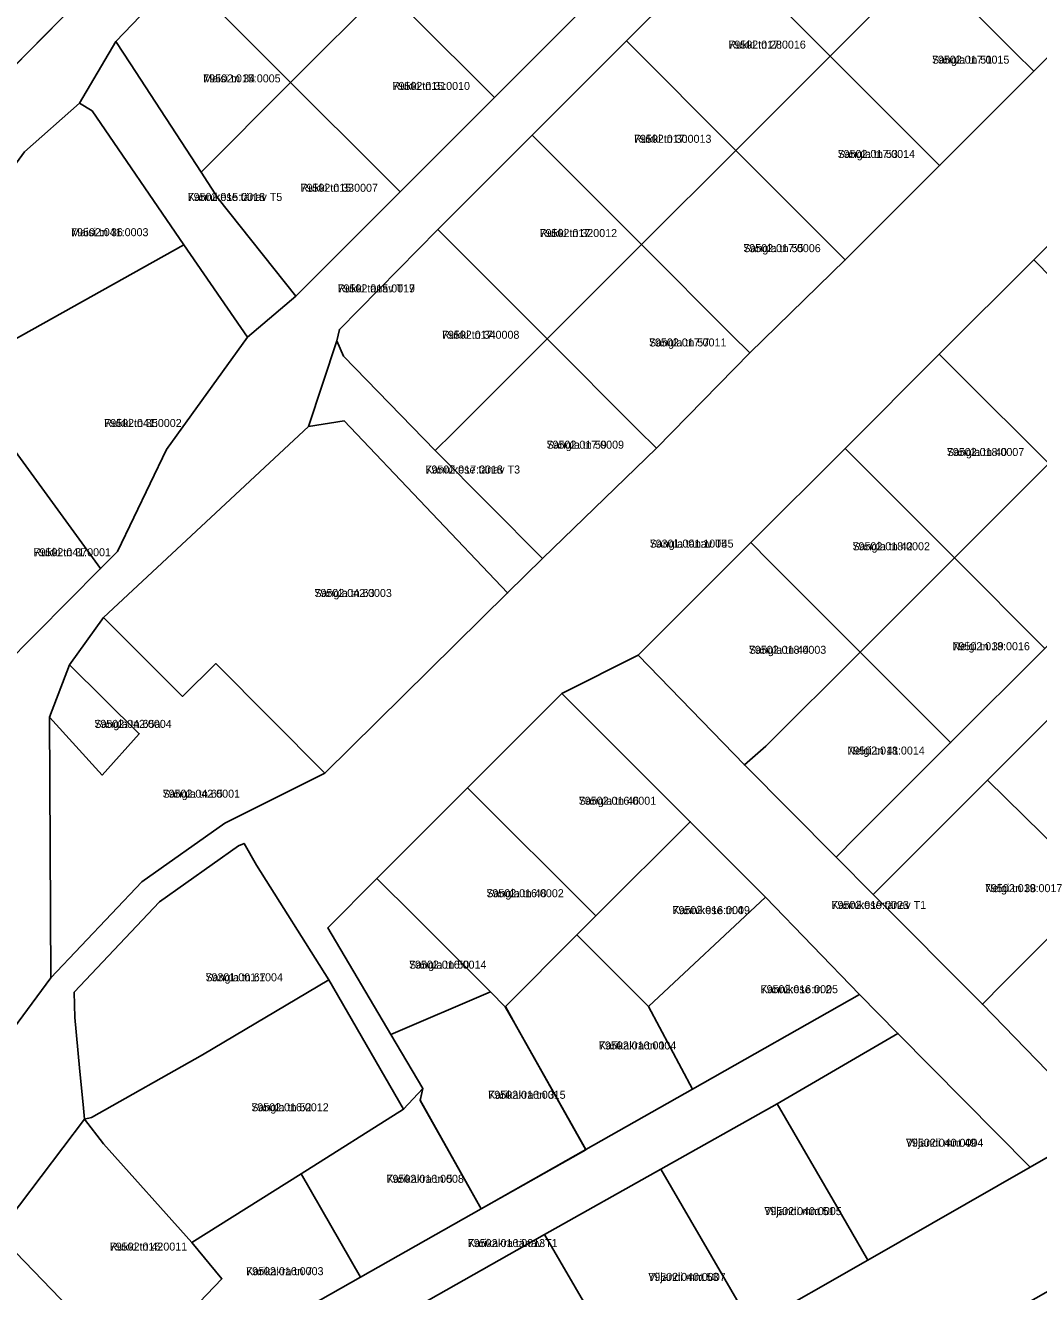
# Model space of a CAD drawing. Extents: x 643847 to 663718, y 6468443 to 6482775.
# Drawn here: x 656994 to 657183.9, y 6472977.1 to 6473214.5 of the extents above; entities that cross this region are included whole.
import ezdxf

# ---------------------------------------------------------------- set-up
doc = ezdxf.new("R2010")
doc.units = 0
for name, color, linetype in [('L_AADRESS', 7, 'Continuous'), ('PIIR', 7, 'Continuous'), ('TUNNUS', 7, 'Continuous')]:
    doc.layers.add(name, color=color, linetype=linetype)

msp = doc.modelspace()

# ---------------------------------------------------------------- linework, layer by layer
at = {"layer": 'PIIR'}
for points in [[(656957.44, 6473254.72), (656961.11, 6473251.32), (656978.69, 6473234.94), (657001.91, 6473216.92), (656990.42, 6473205.37), (656988.59, 6473210.49), (656970.32, 6473229.01), (656949.48, 6473248.41)], [(657142.06, 6473246.94), (657145.6, 6473243.41), (657162.55, 6473226.44), (657144.86, 6473208.76), (657127.9, 6473225.73), (657124.37, 6473229.27)], [(657183.02, 6473205.92), (657179.49, 6473209.45), (657162.55, 6473226.44), (657180.22, 6473244.11), (657197.17, 6473227.13), (657200.7, 6473223.59)], [(657040.97, 6473242.08), (657044.44, 6473238.48), (657061.41, 6473221.51), (657043.73, 6473203.84), (657026.77, 6473220.81), (657023.24, 6473224.34)], [(657081.94, 6473201.01), (657078.39, 6473204.55), (657061.41, 6473221.51), (657079.09, 6473239.19), (657099.61, 6473218.69)], [(657124.37, 6473229.27), (657127.9, 6473225.73), (657144.86, 6473208.76), (657127.17, 6473191.09), (657106.7, 6473211.6)], [(657165.35, 6473188.24), (657144.86, 6473208.76), (657162.55, 6473226.44), (657179.49, 6473209.45), (657183.02, 6473205.92)], [(657023.24, 6473224.34), (657026.77, 6473220.81), (657043.73, 6473203.84), (657026.93, 6473187.02), (657013.7, 6473207.33), (657010.97, 6473211.52)], [(657064.25, 6473183.33), (657060.71, 6473186.87), (657043.73, 6473203.84), (657061.41, 6473221.51), (657078.39, 6473204.55), (657081.94, 6473201.01)], [(657044.69, 6473163.77), (657035.63, 6473156.06), (657023.72, 6473173.4), (657006.53, 6473198.48), (657004.17, 6473199.94), (657010.97, 6473211.52), (657013.7, 6473207.33), (657026.93, 6473187.02), (657030.17, 6473182.05)], [(657106.7, 6473211.6), (657127.17, 6473191.09), (657109.49, 6473173.42), (657089.01, 6473193.93)], [(657147.67, 6473170.56), (657144.13, 6473174.12), (657127.17, 6473191.09), (657144.86, 6473208.76), (657165.35, 6473188.24)], [(657273.51, 6473186.08), (657294.7, 6473207.26), (657301.62, 6473200.37), (657280.66, 6473179.28), (657262.87, 6473161.56), (657245.21, 6473143.8), (657227.52, 6473126.13), (657209.84, 6473108.46), (657192.18, 6473090.82), (657174.37, 6473073.01), (657152.92, 6473051.58), (657145.95, 6473058.6), (657149.74, 6473062.38), (657167.41, 6473080.06), (657185.1, 6473097.73), (657202.79, 6473115.4), (657220.46, 6473133.08), (657238.15, 6473150.75), (657255.83, 6473168.42)], [(657044.69, 6473163.77), (657030.17, 6473182.05), (657026.93, 6473187.02), (657043.73, 6473203.84), (657060.71, 6473186.87), (657064.25, 6473183.33)], [(656983.43, 6473176.59), (656993.84, 6473190.81), (657004.17, 6473199.94), (657006.53, 6473198.48), (657023.72, 6473173.4), (656981.97, 6473150.06), (656974.85, 6473161.18)], [(657089.01, 6473193.93), (657109.49, 6473173.42), (657091.8, 6473155.74), (657071.32, 6473176.26)], [(657129.8, 6473153.15), (657126.44, 6473156.44), (657109.49, 6473173.42), (657127.17, 6473191.09), (657144.13, 6473174.12), (657147.67, 6473170.56)], [(657200.58, 6473188.22), (657204.12, 6473184.7), (657221.19, 6473167.72), (657203.5, 6473150.05), (657186.53, 6473167.03), (657183, 6473170.56)], [(657071.32, 6473176.26), (657091.8, 6473155.74), (657074.11, 6473138.07), (657070.84, 6473134.8), (657053.63, 6473152.51), (657052.41, 6473155.41), (657052.86, 6473157.52)], [(657035.63, 6473156.06), (657020.48, 6473134.98), (657011.27, 6473115.88), (657008.1, 6473112.69), (656989.58, 6473138.16), (656981.97, 6473150.06), (657023.72, 6473173.4)], [(657112.29, 6473135.23), (657108.76, 6473138.77), (657091.8, 6473155.74), (657109.49, 6473173.42), (657126.44, 6473156.44), (657129.8, 6473153.15)], [(657183, 6473170.56), (657186.53, 6473167.03), (657203.5, 6473150.05), (657185.82, 6473132.38), (657168.85, 6473149.35), (657165.31, 6473152.89)], [(657090.92, 6473114.58), (657084.39, 6473108.13), (657053.77, 6473140.36), (657047.08, 6473139.31), (657052.41, 6473155.41), (657053.63, 6473152.51), (657070.84, 6473134.8)], [(657090.92, 6473114.58), (657070.84, 6473134.8), (657074.11, 6473138.07), (657091.8, 6473155.74), (657108.76, 6473138.77), (657112.29, 6473135.23)], [(657147.64, 6473135.22), (657165.31, 6473152.89), (657168.85, 6473149.35), (657185.82, 6473132.38), (657168.13, 6473114.71), (657151.17, 6473131.68)], [(656983.82, 6473088.22), (656983.49, 6473101.57), (656982.99, 6473121.56), (656989.58, 6473138.16), (657008.1, 6473112.69)], [(657029.73, 6473094.88), (657023.45, 6473088.73), (657008.67, 6473103.51), (657047.08, 6473139.31), (657053.77, 6473140.36), (657084.39, 6473108.13), (657050.15, 6473074.35)], [(657147.64, 6473135.22), (657151.17, 6473131.68), (657168.13, 6473114.71), (657150.45, 6473097.03), (657133.49, 6473114.01), (657129.96, 6473117.55)], [(657185.82, 6473132.38), (657202.79, 6473115.4), (657185.1, 6473097.73), (657168.13, 6473114.71)], [(657360.81, 6473103.15), (657383.22, 6473116.43), (657383.38, 6473118.7), (657395.55, 6473096.29), (657073.12, 6472913.32), (657038.22, 6472896.22), (657022.68, 6472910.82), (657039.85, 6472919.08), (657065.2, 6472933.01), (657086.93, 6472945.64), (657108.54, 6472958.21), (657130.25, 6472970.63), (657151.94, 6472983.05), (657182.35, 6473000.45), (657195.67, 6473008.07), (657215.59, 6473019.56), (657235.96, 6473031.29), (657256.75, 6473043.27), (657277.59, 6473055.16), (657298.44, 6473067.05), (657319.18, 6473079.12), (657339.98, 6473091.43)], [(657129.96, 6473117.55), (657133.49, 6473114.01), (657150.45, 6473097.03), (657132.77, 6473079.36), (657128.77, 6473075.87), (657108.88, 6473096.48)], [(657150.45, 6473097.03), (657168.13, 6473114.71), (657185.1, 6473097.73), (657167.41, 6473080.06)], [(657023.45, 6473088.73), (657029.73, 6473094.88), (657050.15, 6473074.35), (657031.37, 6473064.98), (657015.83, 6473053.96), (656998.81, 6473035.94), (656998.52, 6473084.83), (657008.4, 6473073.96), (657015.35, 6473081.73), (657002.29, 6473094.66), (657008.67, 6473103.51)], [(657195.67, 6473008.07), (657182.35, 6473000.45), (657157.55, 6473025.54), (657150.38, 6473032.82), (657132.76, 6473051.07), (657118.62, 6473065.22), (657094.54, 6473089.26), (657108.88, 6473096.48), (657128.77, 6473075.87), (657145.95, 6473058.6), (657152.92, 6473051.58), (657173.38, 6473031.02)], [(657149.74, 6473062.38), (657145.95, 6473058.6), (657128.77, 6473075.87), (657132.77, 6473079.36), (657150.45, 6473097.03), (657167.41, 6473080.06)], [(657008.4, 6473073.96), (656998.52, 6473084.83), (657002.29, 6473094.66), (657015.35, 6473081.73)], [(657192.18, 6473090.82), (657215.94, 6473066.71), (657215.42, 6473066.3), (657196.31, 6473051.82), (657194.88, 6473052.8), (657174.37, 6473073.01)], [(657094.54, 6473089.26), (657118.62, 6473065.22), (657100.93, 6473047.56), (657076.88, 6473071.58)], [(657076.88, 6473071.58), (657100.93, 6473047.56), (657097.4, 6473044.02), (657083.97, 6473030.55), (657081.18, 6473033.34), (657066.98, 6473047.52), (657059.91, 6473054.57)], [(657174.37, 6473073.01), (657194.88, 6473052.8), (657195.05, 6473052.68), (657177.31, 6473034.94), (657173.38, 6473031.02), (657152.92, 6473051.58)], [(657132.76, 6473051.07), (657110.83, 6473030.57), (657097.4, 6473044.02), (657100.93, 6473047.56), (657118.62, 6473065.22)], [(657003.16, 6473033.28), (657019.12, 6473050.19), (657033.95, 6473060.72), (657035.01, 6473061.17), (657037.34, 6473057.07), (657050.92, 6473035.56), (657027.21, 6473021.54), (657006.43, 6473009.8), (657005.09, 6473009.44), (657004.92, 6473011.53), (657004.15, 6473019.07), (657003.31, 6473028.54)], [(657050.69, 6473045.33), (657059.91, 6473054.57), (657066.98, 6473047.52), (657081.18, 6473033.34), (657062.51, 6473025.32)], [(657195.67, 6473008.07), (657173.38, 6473031.02), (657177.31, 6473034.94), (657195.05, 6473052.68), (657196.31, 6473051.82), (657215.59, 6473019.56)], [(657150.38, 6473032.82), (657119.05, 6473015.09), (657110.83, 6473030.57), (657132.76, 6473051.07)], [(657099.04, 6473003.75), (657085.84, 6473027.26), (657083.98, 6473030.57), (657097.4, 6473044.02), (657110.83, 6473030.57), (657119.05, 6473015.09)], [(657050.92, 6473035.56), (657064.9, 6473011.33), (657045.68, 6472999.21), (657025.22, 6472986.32), (657008.64, 6473004.81), (657005.09, 6473009.44), (657006.43, 6473009.8), (657027.21, 6473021.54)], [(657150.38, 6473032.82), (657157.55, 6473025.54), (657134.9, 6473012.34), (657113.1, 6473000.1), (657091.29, 6472987.86), (657069.54, 6472975.55), (657048.09, 6472963.39), (657022.85, 6472949.1), (657003.52, 6472938.13), (656997.72, 6472944.48), (657017.93, 6472957.8), (657056.85, 6472979.85), (657079.47, 6472992.67), (657099.04, 6473003.75), (657119.05, 6473015.09)], [(657062.51, 6473025.32), (657081.18, 6473033.34), (657083.97, 6473030.55), (657085.83, 6473027.24), (657099.03, 6473003.73), (657079.46, 6472992.65), (657068.02, 6473012.98), (657068.5, 6473015.18)], [(657151.94, 6472983.05), (657146.96, 6472991.6), (657134.9, 6473012.34), (657157.55, 6473025.54), (657182.35, 6473000.45)], [(657056.85, 6472979.85), (657045.68, 6472999.21), (657064.9, 6473011.33), (657068.51, 6473015.2), (657068.03, 6473013), (657079.47, 6472992.67)], [(657130.25, 6472970.63), (657113.1, 6473000.1), (657134.9, 6473012.34), (657146.96, 6472991.6), (657151.94, 6472983.05)], [(657005.09, 6473009.44), (657008.64, 6473004.81), (657025.22, 6472986.32), (657030.86, 6472979.55), (657013.94, 6472961.91), (656988.8, 6472987.94)], [(657017.93, 6472957.8), (657013.94, 6472961.91), (657030.86, 6472979.55), (657025.22, 6472986.32), (657045.68, 6472999.21), (657056.85, 6472979.85)], [(657108.54, 6472958.21), (657091.29, 6472987.86), (657113.1, 6473000.1), (657130.25, 6472970.63)], [(656988.8, 6472987.94), (657013.94, 6472961.91), (657017.93, 6472957.8), (656997.72, 6472944.48), (656996.22, 6472944.71), (656979.24, 6472970.7), (656979.35, 6472975.6)], [(657086.93, 6472945.64), (657069.54, 6472975.55), (657091.29, 6472987.86), (657108.54, 6472958.21)]]:
    msp.add_lwpolyline(points, close=True, dxfattribs=at)
for points in [[(657124.37, 6473229.27), (657106.7, 6473211.6), (657089.01, 6473193.93), (657071.32, 6473176.26), (657052.86, 6473157.52), (657052.41, 6473155.41), (657047.08, 6473139.31), (657008.67, 6473103.51), (657002.29, 6473094.66), (656998.52, 6473084.83), (656998.81, 6473035.94), (656985.58, 6473018.14), (656985.2, 6473033.24), (656984.58, 6473058.24), (656983.82, 6473088.22), (657008.1, 6473112.69), (657011.27, 6473115.88), (657020.48, 6473134.98), (657035.63, 6473156.06), (657044.69, 6473163.77), (657064.25, 6473183.33), (657081.94, 6473201.01), (657099.61, 6473218.69)], [(656985.58, 6473018.14), (656998.81, 6473035.94), (657015.83, 6473053.96), (657031.37, 6473064.98), (657050.15, 6473074.35), (657084.39, 6473108.13), (657090.92, 6473114.58), (657112.29, 6473135.23), (657129.8, 6473153.15), (657147.67, 6473170.56), (657165.35, 6473188.24), (657183.02, 6473205.92), (657200.7, 6473223.59)], [(657023.24, 6473224.34), (657010.97, 6473211.52), (657004.17, 6473199.94), (656993.84, 6473190.81)], [(656978.95, 6473193.84), (657001.91, 6473216.92)], [(657200.58, 6473188.22), (657183, 6473170.56), (657165.31, 6473152.89), (657147.64, 6473135.22), (657129.96, 6473117.55), (657108.88, 6473096.48), (657094.54, 6473089.26), (657076.88, 6473071.58), (657059.91, 6473054.57), (657050.69, 6473045.33), (657062.51, 6473025.32), (657068.5, 6473015.18), (657064.9, 6473011.33), (657050.92, 6473035.56), (657037.34, 6473057.07), (657035.01, 6473061.17), (657033.95, 6473060.72), (657019.12, 6473050.19), (657003.16, 6473033.28), (657003.31, 6473028.54), (657004.15, 6473019.07), (657004.92, 6473011.53), (657005.09, 6473009.44), (656988.8, 6472987.94)]]:
    msp.add_lwpolyline(points, dxfattribs=at)

# ---------------------------------------------------------------- texts
at = {"layer": 'L_AADRESS'}
for s, p in [('Rukki tn 28', (657125.78, 6473210.17)), ('Sangla tn 51', (657163.94, 6473207.35)), ('Maisi tn 34', (657027.35, 6473203.84)), ('Rukki tn 31', (657062.84, 6473202.42)), ('Rukki tn 30', (657108.09, 6473192.51)), ('Sangla tn 53', (657146.26, 6473189.67)), ('Kannikese tänav T5', (657024.43, 6473181.61)), ('Rukki tn 33', (657045.59, 6473183.33)), ('Maisi tn 36', (657002.58, 6473175)), ('Rukki tn 32', (657090.41, 6473174.84)), ('Sangla tn 55', (657128.58, 6473172.01)), ('Rukki tänav T19', (657052.54, 6473164.46)), ('Rukki tn 34', (657072.1, 6473155.77)), ('Sangla tn 57', (657110.91, 6473154.33)), ('Rukki tn 35', (657008.8, 6473139.23)), ('Sangla tn 59', (657091.71, 6473135.16)), ('Sangla tn 40', (657166.73, 6473133.79)), ('Kannikese tänav T3', (657069, 6473130.51)), ('Sangla tänav T45', (657111.03, 6473116.62)), ('Sangla tn 42', (657149.05, 6473116.12)), ('Rukki tn 37', (656995.55, 6473115)), ('Sangla tn 63', (657048.2, 6473107.36)), ('Sangla tn 44', (657129.62, 6473096.71)), ('Nelgi tn 39', (657167.78, 6473097.38)), ('Sangla tn 65a', (657006.94, 6473082.82)), ('Nelgi tn 41', (657148.08, 6473077.82)), ('Sangla tn 65', (657019.74, 6473069.73)), ('Sangla tn 46', (657097.74, 6473068.41)), ('Sangla tn 48', (657080.42, 6473051.07)), ('Nelgi tn 38', (657173.87, 6473052.02)), ('Kannikese tänav T1', (657145.11, 6473048.87)), ('Kannikese tn 4', (657115.31, 6473047.9)), ('Sangla tn 50', (657065.93, 6473037.68)), ('Sangla tn 67', (657027.78, 6473035.31)), ('Kannikese tn 2', (657131.82, 6473033.08)), ('Karikakra tn 1', (657101.51, 6473022.53)), ('Karikakra tn 3', (657080.77, 6473013.28)), ('Sangla tn 52', (657036.36, 6473010.94)), ('Viljandi mnt 49', (657159.06, 6473004.29)), ('Karikakra tn 5', (657061.7, 6472997.53)), ('Viljandi mnt 51', (657132.52, 6472991.47)), ('Rukki tn 42', (657009.83, 6472984.82)), ('Karikakra tänav T1', (657076.93, 6472985.48)), ('Karikakra tn 7', (657035.39, 6472980.21)), ('Viljandi mnt 53', (657110.77, 6472979.14))]:
    msp.add_text(s, height=1.5, dxfattribs=at).set_placement(p)
at = {"layer": 'TUNNUS'}
for s, p in [('79502:017:0016', (657125.78, 6473210.17)), ('79502:017:0015', (657163.94, 6473207.35)), ('79502:015:0005', (657027.35, 6473203.84)), ('79502:015:0010', (657062.84, 6473202.42)), ('79502:017:0013', (657108.09, 6473192.51)), ('79502:017:0014', (657146.26, 6473189.67)), ('79502:015:0007', (657045.59, 6473183.33)), ('79502:015:0018', (657024.43, 6473181.61)), ('79502:041:0003', (657002.58, 6473175)), ('79502:017:0012', (657090.41, 6473174.84)), ('79502:017:0006', (657128.58, 6473172.01)), ('79502:015:0017', (657052.54, 6473164.46)), ('79502:017:0008', (657072.1, 6473155.77)), ('79502:017:0011', (657110.91, 6473154.33)), ('79502:041:0002', (657008.8, 6473139.23)), ('79502:017:0009', (657091.71, 6473135.16)), ('79502:018:0007', (657166.73, 6473133.79)), ('79502:017:0018', (657069, 6473130.51)), ('79301:001:1005', (657111.03, 6473116.62)), ('79502:018:0002', (657149.05, 6473116.12)), ('79502:041:0001', (656995.55, 6473115)), ('79502:042:0003', (657048.2, 6473107.36)), ('79502:018:0003', (657129.62, 6473096.71)), ('79502:018:0016', (657167.78, 6473097.38)), ('79502:042:0004', (657006.94, 6473082.82)), ('79502:018:0014', (657148.08, 6473077.82)), ('79502:042:0001', (657019.74, 6473069.73)), ('79502:016:0001', (657097.74, 6473068.41)), ('79502:016:0002', (657080.42, 6473051.07)), ('79502:019:0017', (657173.87, 6473052.02)), ('79502:019:0023', (657145.11, 6473048.87)), ('79502:016:0009', (657115.31, 6473047.9)), ('79502:016:0014', (657065.93, 6473037.68)), ('79301:001:1004', (657027.78, 6473035.31)), ('79502:016:0005', (657131.82, 6473033.08)), ('79502:016:0004', (657101.51, 6473022.53)), ('79502:016:0015', (657080.77, 6473013.28)), ('79502:016:0012', (657036.36, 6473010.94)), ('79502:040:0004', (657159.06, 6473004.29)), ('79502:016:0008', (657061.7, 6472997.53)), ('79502:040:0005', (657132.52, 6472991.47)), ('79502:016:0011', (657009.83, 6472984.82)), ('79502:016:0013', (657076.93, 6472985.48)), ('79502:016:0003', (657035.39, 6472980.21)), ('79502:040:0007', (657110.77, 6472979.14))]:
    msp.add_text(s, height=1.5, dxfattribs=at).set_placement(p)

doc.saveas('drawing.dxf')
